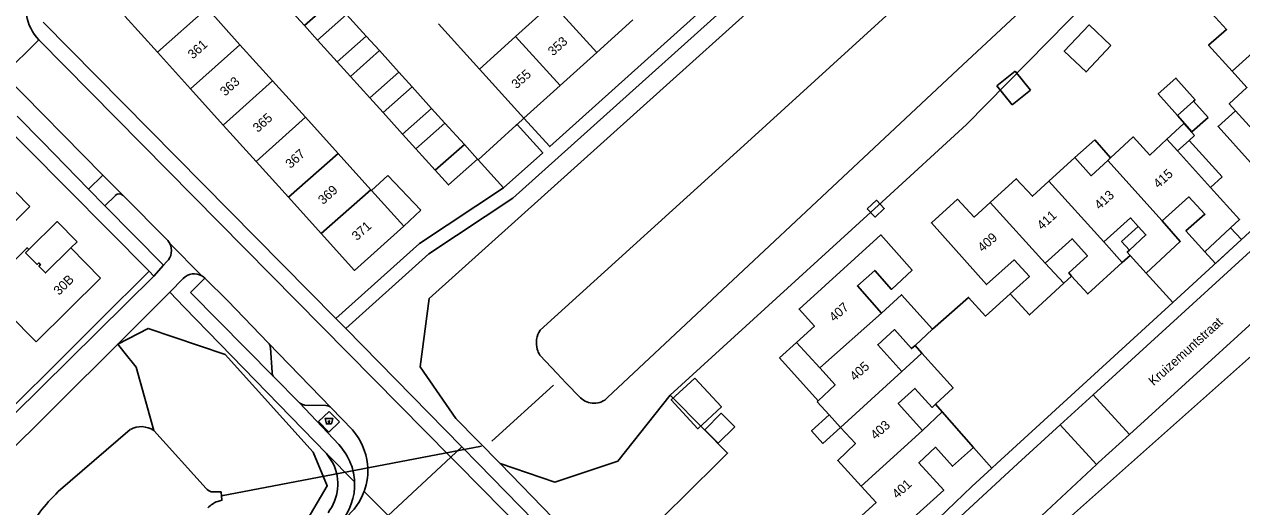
# Model space of a CAD drawing. Extents: x 194485 to 197793, y 468269 to 470822.
# Drawn here: x 196081 to 196238.1, y 469994.4 to 470056.7 of the extents above; entities that cross this region are included whole.
import ezdxf

# ---------------------------------------------------------------- set-up
doc = ezdxf.new("R2010")
doc.units = 0
for name, color, linetype in [('BGT grensvlak begroeid terreindeel', 7, 'Continuous'), ('BGT grensvlak gebouwinstallatie plus 1', 7, 'Continuous'), ('BGT grensvlak onbegroeid terreindeel', 7, 'Continuous'), ('BGT grensvlak ondersteunend waterdeel LR', 7, 'Continuous'), ('BGT grensvlak overig bouwwerk uitbreiding populatie', 7, 'Continuous'), ('BGT grensvlak pand op maaiveld', 7, 'Continuous'), ('BGT grensvlak pand op maaiveld LR', 7, 'Continuous'), ('BGT grensvlak waterdeel', 7, 'Continuous'), ('BGT grensvlak wegdeel', 7, 'Continuous'), ('BGT lijnelement kunstwerkdeel uitbreiding populatie duiker', 7, 'Continuous'), ('BGT lijnelement scheiding walbescherming', 7, 'Continuous'), ('BGT puntobject bak afval apart plaats', 7, 'Continuous'), ('BGT tekst huisnummerreeks', 7, 'Continuous'), ('BGT tekst openbare ruimte label weg', 7, 'Continuous')]:
    doc.layers.add(name, color=color, linetype=linetype)

msp = doc.modelspace()

# ---------------------------------------------------------------- linework, layer by layer
at = {"layer": 'BGT grensvlak begroeid terreindeel'}
msp.add_line((196136.67, 470005.79), (196142.41, 470000), dxfattribs=at)
for points in [[(196133.27, 470021.3), (196205.11, 470085.96), (196213.02, 470091.1), (196225.48, 470103.08)], [(196136.67, 470005.79), (196132.07, 470012.47), (196133.27, 470021.3)], [(196093.06, 470015.42), (196096.98, 470017.43), (196106.93, 470014.06), (196118.27, 470001.47), (196120.1, 469997.12), (196114.92, 469988.35), (196097.66, 469973.76), (196088.16, 469965.82), (196066.35, 469950.95), (196036.4, 469934.15), (196022.79, 469930.75), (196018.72, 469929.73), (196009.49, 469936.05)], [(196142.41, 470000), (196149.46, 469997.6), (196157.61, 470000.29), (196164.36, 470008.82)], [(196156.12, 469985.9), (196149.27, 469992.95), (196142.41, 470000)]]:
    msp.add_lwpolyline(points, dxfattribs=at)
at = {"layer": 'BGT grensvlak gebouwinstallatie plus 1'}
for p, q in [((196117.16, 470056.5), (196114.64, 470059.28)), ((196122.6, 470057.95), (196125.12, 470055.16)), ((196121.38, 470051.83), (196118.86, 470054.61)), ((196129.35, 470050.49), (196126.82, 470053.28)), ((196125.6, 470047.17), (196123.08, 470049.95)), ((196131.06, 470048.6), (196133.57, 470045.82)), ((196129.82, 470042.5), (196127.3, 470045.28)), ((196135.28, 470043.94), (196137.79, 470041.17)), ((196216.56, 470039.47), (196219.15, 470041.76)), ((196219.15, 470041.76), (196221.18, 470039.44)), ((196235.58, 470036.98), (196231.32, 470041.7)), ((196134.04, 470037.84), (196131.53, 470040.61)), ((196127.92, 470037.16), (196125.8, 470035.25)), ((196132.16, 470032.69), (196127.92, 470037.16)), ((196234.08, 470035.63), (196235.58, 470036.98)), ((196129.98, 470030.62), (196132.16, 470032.69)), ((196222.61, 470028.64), (196224.75, 470030.59)), ((196087.02, 470027.82), (196087.83, 470028.62)), ((196223.61, 470027.54), (196222.61, 470028.64)), ((196178.47, 470013.62), (196180.65, 470015.62)), ((196183.43, 470008.08), (196178.47, 470013.62))]:
    msp.add_line(p, q, dxfattribs=at)
for points in [[(196221.23, 470053.93), (196218.03, 470050.54), (196215.21, 470053.2), (196218.41, 470056.59), (196221.23, 470053.93)], [(196231.9, 470046.76), (196232.09, 470046.93), (196229.62, 470049.74), (196227.33, 470047.72), (196229.81, 470044.92)], [(196239.26, 470038.86), (196235.06, 470043.49), (196237.3, 470045.53)], [(196081.59, 470027.62), (196085.25, 470031.23), (196087.83, 470028.62)], [(196236.68, 470030.41), (196238.07, 470028.91), (196234.73, 470025.83), (196233.34, 470027.33)], [(196167.54, 470011.01), (196170.96, 470007.3), (196167.92, 470004.49), (196164.5, 470008.2), (196167.54, 470011.01)], [(196172.68, 470004.73), (196170.53, 470002.61), (196168.81, 470004.36), (196170.95, 470006.48), (196172.68, 470004.73)], [(196184.88, 470006.28), (196182.59, 470004.21), (196184.05, 470002.6), (196186.33, 470004.67)]]:
    msp.add_lwpolyline(points, dxfattribs=at)
at = {"layer": 'BGT grensvlak onbegroeid terreindeel'}
for points in [[(196202.6, 470043.76), (196247.15, 470089.06), (196252.64, 470095.27)], [(196164.36, 470008.82), (196191.71, 470033.75), (196202.6, 470043.76)], [(196164.36, 470008.82), (196168.68, 470004.45), (196171.76, 470001.34), (196170.41, 470000), (196156.12, 469985.9)]]:
    msp.add_lwpolyline(points, dxfattribs=at)
at = {"layer": 'BGT grensvlak ondersteunend waterdeel LR'}
msp.add_lwpolyline([(196093.06, 470015.42), (196093.86, 470014.42), (196095.45, 470012.42), (196097.7, 470004.26)], dxfattribs=at)
at = {"layer": 'BGT grensvlak overig bouwwerk uitbreiding populatie'}
for p, q in [((196206.51, 470048.73), (196208.87, 470050.64)), ((196208.87, 470050.64), (196210.85, 470048.18)), ((196208.49, 470046.28), (196206.51, 470048.73)), ((196210.85, 470048.18), (196208.49, 470046.28)), ((196229.81, 470044.92), (196231.9, 470046.76)), ((196231.9, 470046.76), (196233.76, 470044.65)), ((196231.68, 470042.81), (196229.81, 470044.92)), ((196233.76, 470044.65), (196231.68, 470042.81)), ((196230.62, 470043.86), (196228.46, 470041.87)), ((196232.02, 470042.34), (196230.62, 470043.86)), ((196231.32, 470041.7), (196229.83, 470040.34)), ((196231.32, 470041.7), (196232.02, 470042.34))]:
    msp.add_line(p, q, dxfattribs=at)
msp.add_lwpolyline([(196189.79, 470032.85), (196190.81, 470031.79), (196191.98, 470032.91), (196190.96, 470033.98), (196189.79, 470032.85)], dxfattribs=at)
at = {"layer": 'BGT grensvlak pand op maaiveld'}
for p, q in [((196120.89, 470059.83), (196117.16, 470056.5)), ((196144.4, 470055.1), (196149.12, 470059.35)), ((196093.98, 470057.73), (196098.19, 470053.07)), ((196108.83, 470054.04), (196104.59, 470058.74)), ((196118.86, 470054.61), (196122.6, 470057.95)), ((196159.54, 470057.24), (196154.88, 470053.04)), ((196117.16, 470056.5), (196118.86, 470054.61)), ((196125.12, 470055.16), (196121.38, 470051.83)), ((196126.82, 470053.28), (196125.12, 470055.16)), ((196139.76, 470050.9), (196144.4, 470055.1)), ((196098.19, 470053.07), (196102.44, 470048.36)), ((196113.05, 470049.37), (196108.83, 470054.04)), ((196123.08, 470049.95), (196126.82, 470053.28)), ((196154.88, 470053.04), (196150.15, 470048.78)), ((196121.38, 470051.83), (196123.08, 470049.95)), ((196117.28, 470044.69), (196113.05, 470049.37)), ((196129.35, 470050.49), (196125.6, 470047.17)), ((196131.06, 470048.6), (196129.35, 470050.49)), ((196145.48, 470044.57), (196139.76, 470050.9)), ((196102.44, 470048.36), (196106.68, 470043.67)), ((196127.3, 470045.28), (196131.06, 470048.6)), ((196150.15, 470048.78), (196145.48, 470044.57)), ((196125.6, 470047.17), (196127.3, 470045.28)), ((196117.28, 470044.69), (196121.5, 470040.02)), ((196133.57, 470045.82), (196129.82, 470042.5)), ((196135.28, 470043.94), (196133.57, 470045.82)), ((196239.55, 470043.05), (196237.3, 470045.53)), ((196106.68, 470043.67), (196110.91, 470038.99)), ((196131.53, 470040.61), (196135.28, 470043.94)), ((196129.82, 470042.5), (196131.53, 470040.61)), ((196228.46, 470041.87), (196229.83, 470040.34)), ((196121.5, 470040.02), (196125.74, 470035.32)), ((196137.79, 470041.17), (196134.04, 470037.84)), ((196139.49, 470039.28), (196137.79, 470041.17)), ((196229.83, 470040.34), (196234.08, 470035.63)), ((196110.91, 470038.99), (196115.1, 470034.35)), ((196213.23, 470036.42), (196216.56, 470039.47)), ((196220.82, 470039.11), (196221.18, 470039.44)), ((196081.71, 470033.17), (196077.86, 470037.06)), ((196125.74, 470035.32), (196125.8, 470035.25)), ((196125.8, 470035.25), (196129.98, 470030.62)), ((196115.1, 470034.35), (196119.33, 470029.67)), ((196073.39, 470024.91), (196081.71, 470033.17)), ((196236.68, 470030.41), (196233.34, 470027.33)), ((196090.85, 470023.93), (196087.02, 470027.82)), ((196220.3, 470028.59), (196222.68, 470025.95)), ((196212.75, 470025.85), (196215.13, 470023.26)), ((196225.79, 470024.57), (196223.73, 470026.85)), ((196082.52, 470015.7), (196090.85, 470023.93)), ((196198.19, 470017.33), (196195.95, 470015.25)), ((196183.65, 470012.35), (196180.65, 470015.62)), ((196194.24, 470011.87), (196196.83, 470014.22)), ((196183.33, 470007.98), (196183.43, 470008.08)), ((196184.88, 470006.28), (196183.33, 470007.98)), ((196186.33, 470004.67), (196184.88, 470006.28)), ((196196.91, 470004.27), (196199.47, 470006.65)), ((196199.47, 470006.65), (196203.51, 470002.09))]:
    msp.add_line(p, q, dxfattribs=at)
for points in [[(196236.88, 470050.61), (196233.83, 470053.97), (196236.15, 470055.99), (196234.27, 470058.09)], [(196237.3, 470045.53), (196236.49, 470046.41), (196238.78, 470048.5), (196236.88, 470050.61)], [(196221.18, 470039.44), (196224.11, 470042.14), (196226.23, 470039.81), (196228.46, 470041.87)], [(196134.04, 470037.84), (196135.75, 470035.95), (196139.49, 470039.28)], [(196216.56, 470039.47), (196218.67, 470037.13), (196220.82, 470039.11)], [(196205.65, 470033.68), (196209.01, 470036.75), (196211.12, 470034.49), (196213.23, 470036.42)], [(196234.08, 470035.63), (196237.83, 470031.47), (196236.68, 470030.41)], [(196208.23, 470021.89), (196210.72, 470024.15), (196208.73, 470026.28), (196205.16, 470023.1), (196198.07, 470031.04), (196201.45, 470034.11), (196203.6, 470031.8), (196205.65, 470033.68)], [(196233.34, 470027.33), (196230.9, 470030.01), (196233.35, 470032.17), (196231.28, 470034.41), (196227.83, 470031.31)], [(196129.98, 470030.62), (196123.63, 470024.91), (196119.33, 470029.67)], [(196224.75, 470030.59), (196223.74, 470031.7), (196220.3, 470028.59)], [(196223.61, 470027.54), (196225.74, 470029.49), (196224.75, 470030.59)], [(196227.83, 470031.31), (196230.18, 470028.67), (196225.79, 470024.57)], [(196180.65, 470015.62), (196182.96, 470017.71), (196180.99, 470019.92), (196191.52, 470029.49), (196195.57, 470024.94), (196192.9, 470022.47), (196190.74, 470024.91), (196188.51, 470022.92), (196191.62, 470019.41)], [(196216.15, 470024.18), (196215.78, 470024.6), (196218.2, 470026.78), (196216.22, 470029), (196212.75, 470025.85)], [(196081.59, 470027.62), (196081.37, 470027.85), (196070.68, 470017.3)], [(196087.02, 470027.82), (196083.74, 470024.59), (196082.89, 470025.46), (196083.08, 470025.66), (196082.86, 470025.88), (196082.66, 470025.69), (196081.16, 470027.2), (196081.59, 470027.62)], [(196223.73, 470026.85), (196223.33, 470027.29), (196223.61, 470027.54)], [(196222.68, 470025.95), (196218.23, 470021.88), (196216.15, 470024.18)], [(196215.13, 470023.26), (196210.71, 470019.17), (196208.23, 470021.89)], [(196191.62, 470019.41), (196194.2, 470021.77), (196198.19, 470017.33)], [(196082.52, 470015.7), (196079.01, 470019.26), (196073.83, 470014.13), (196073.28, 470014.68)], [(196195.95, 470015.25), (196195.49, 470014.83), (196193.32, 470017.28), (196191.14, 470015.33), (196194.24, 470011.87)], [(196196.83, 470014.22), (196200.86, 470009.77), (196198.58, 470007.66)], [(196183.43, 470008.08), (196185.64, 470010.16), (196183.65, 470012.35)], [(196198.58, 470007.66), (196198.14, 470007.25), (196195.94, 470009.7), (196193.79, 470007.75), (196196.91, 470004.27)], [(196189.01, 469997.08), (196185.98, 470000.41), (196188.25, 470002.57), (196186.33, 470004.67)], [(196189.01, 469997.08), (196190.93, 469994.96), (196188.62, 469992.86), (196191.75, 469989.41), (196199.66, 469996.58), (196196.45, 470000.11), (196198.59, 470002.11), (196200.8, 469999.64), (196203.51, 470002.09)]]:
    msp.add_lwpolyline(points, dxfattribs=at)
at = {"layer": 'BGT grensvlak pand op maaiveld LR'}
for p, q in [((196149.12, 470059.35), (196154.88, 470053.04)), ((196098.19, 470053.07), (196104.59, 470058.74)), ((196236.88, 470050.61), (196244.79, 470057.82)), ((196144.4, 470055.1), (196150.15, 470048.78)), ((196102.44, 470048.36), (196108.83, 470054.04)), ((196106.68, 470043.67), (196113.05, 470049.37)), ((196117.28, 470044.69), (196110.91, 470038.99)), ((196115.1, 470034.35), (196121.5, 470040.02)), ((196220.82, 470039.11), (196227.83, 470031.31)), ((196119.33, 470029.67), (196125.74, 470035.32)), ((196213.23, 470036.42), (196220.3, 470028.59)), ((196205.65, 470033.68), (196212.75, 470025.85)), ((196183.65, 470012.35), (196191.62, 470019.41)), ((196186.33, 470004.67), (196194.24, 470011.87)), ((196196.91, 470004.27), (196189.01, 469997.08))]:
    msp.add_line(p, q, dxfattribs=at)
at = {"layer": 'BGT grensvlak waterdeel'}
for p, q in [((196149.78, 470011.6), (196147.53, 470013.99)), ((196085.38, 469996.37), (196094.68, 470004.39)), ((196097.7, 470004.26), (196104.48, 469996.76))]:
    msp.add_line(p, q, dxfattribs=at)
for points in [[(196147.58, 470017.21), (196174.8, 470041.88), (196203.78, 470068.33), (196228.01, 470091.38), (196238.96, 470104.49), (196242.44, 470110.75)], [(196253.33, 470104.07), (196251.68, 470101.62), (196246.07, 470095.51), (196236.1, 470083.12), (196201.47, 470050.83), (196156.28, 470008.51)], [(196152.77, 470008.49), (196150.89, 470010.41), (196149.78, 470011.6)], [(196105.11, 469996.36), (196106.4, 469996.34), (196106.5, 469995.26), (196105.96, 469995.12)]]:
    msp.add_lwpolyline(points, dxfattribs=at)
for centre, radius, start, end in [((196150.05, 470015.56), 2.97, 146.3182, 196.0184), ((196150.08, 470015.58), 3.01, 196.1771, 212.0007), ((196154.52, 470010.29), 2.51, 270.3092, 314.5995), ((196154.51, 470010.3), 2.51, 226.1097, 270.3438), ((196096.09, 470001.91), 2.85, 55.4077, 119.5144), ((196103.21, 469978), 25.6, 134.1368, 150.1316), ((196105.5, 469997.68), 1.37, 221.9594, 253.7065), ((196107.17, 469991.9), 3.44, 110.6219, 136.0445)]:
    msp.add_arc(centre, radius, start, end, dxfattribs=at)
at = {"layer": 'BGT grensvlak wegdeel'}
for p, q in [((196083.42, 470056.93), (196121.22, 470018.72)), ((196139.76, 470050.9), (196134.46, 470056.75)), ((196082.88, 470054.67), (196078.35, 470050.2)), ((196136.04, 470000.84), (196082.88, 470054.67)), ((196078.35, 470050.2), (196091.14, 470037.23)), ((196218.94, 470008.87), (196263.21, 470049.3)), ((196080.08, 470044.81), (196083.36, 470041.49)), ((196144.6, 470043.76), (196145.48, 470044.57)), ((196253.72, 470043.24), (196229.22, 470020.8)), ((196089.28, 470035.39), (196083.36, 470041.49)), ((196081.33, 470040.73), (196097.11, 470024.82)), ((196139.49, 470039.28), (196139.59, 470039.17)), ((196139.59, 470039.17), (196142.85, 470035.57)), ((196091.14, 470037.23), (196089.28, 470035.39)), ((196091.14, 470037.23), (196093.56, 470034.78)), ((196091.39, 470033.26), (196089.28, 470035.39)), ((196092.75, 470034.6), (196091.39, 470033.26)), ((196093.74, 470034.6), (196093.56, 470034.78)), ((196093.74, 470034.6), (196099.43, 470028.87)), ((196091.39, 470033.26), (196098.98, 470025.59)), ((196259.64, 470031.93), (196210.26, 469988.04)), ((196099.39, 470026.06), (196098.98, 470025.59)), ((196222.68, 470025.95), (196223.73, 470026.85)), ((196097.11, 470024.82), (196097.73, 470024.18)), ((196098.98, 470025.59), (196097.73, 470024.18)), ((196229.22, 470020.8), (196225.79, 470024.57)), ((196101.49, 470023.89), (196099.78, 470022.1)), ((196102.47, 470022.05), (196104.32, 470023.91)), ((196107.25, 470020.99), (196104.32, 470023.91)), ((196216.15, 470024.18), (196215.13, 470023.26)), ((196099.78, 470022.1), (196093.06, 470015.42)), ((196101.65, 470020.17), (196099.78, 470022.1)), ((196113.21, 470011.17), (196102.47, 470022.05)), ((196119.99, 470001.3), (196101.65, 470020.17)), ((196107.25, 470020.99), (196112.47, 470015.59)), ((196229.22, 470020.8), (196206.51, 470000)), ((196121.22, 470018.72), (196122.49, 470017.44)), ((196137.45, 470002.16), (196122.49, 470017.44)), ((196093.06, 470015.42), (196064.92, 469987.43)), ((196112.47, 470015.59), (196120.61, 470007.18)), ((196112.98, 470011.73), (196112.78, 470014.91)), ((196196.83, 470014.22), (196195.95, 470015.25)), ((196116.5, 470007.85), (196113.21, 470011.17)), ((196214.69, 470004.99), (196218.94, 470008.87)), ((196218.94, 470008.87), (196223.61, 470003.75)), ((196116.5, 470007.85), (196121.59, 470002.44)), ((196117.18, 470007.55), (196119.93, 470007.47)), ((196123.36, 470004.33), (196120.61, 470007.18)), ((196198.58, 470007.66), (196199.47, 470006.65)), ((196120.35, 470006.73), (196118.98, 470005.41)), ((196118.98, 470005.41), (196120.3, 470004.04)), ((196120.3, 470004.04), (196121.67, 470005.37)), ((196121.67, 470005.37), (196120.35, 470006.73)), ((196214.69, 470004.99), (196219.37, 469999.88)), ((196120.86, 470000), (196119.99, 470001.3)), ((196123.62, 469997.65), (196119.99, 470001.3)), ((196136.04, 470000.84), (196127.95, 469993.3)), ((196137.45, 470002.16), (196136.04, 470000.84)), ((196136.87, 470000), (196136.04, 470000.84)), ((196139.57, 470000), (196137.45, 470002.16)), ((196205.84, 469999.39), (196203.51, 470002.09)), ((196149.17, 469987.56), (196136.87, 470000)), ((196139.57, 470000), (196154.73, 469984.52)), ((196205.84, 469999.39), (196203.27, 469997.04)), ((196206.51, 470000), (196205.84, 469999.39)), ((196208.64, 469989.91), (196219.37, 469999.88)), ((196124.85, 469996.41), (196127.95, 469993.3)), ((196182.67, 469977.3), (196203.27, 469997.04))]:
    msp.add_line(p, q, dxfattribs=at)
for points in [[(196081.33, 470040.73), (196061.01, 470061.21), (196051.18, 470071.14)], [(196177.06, 470066.3), (196148.8, 470040.9), (196145.48, 470044.57)], [(196178.34, 470065.04), (196144.06, 470034.23), (196133.2, 470027.06), (196122.49, 470017.44)], [(196139.59, 470039.17), (196144.47, 470043.67), (196144.6, 470043.76)], [(196142.85, 470035.57), (196147.91, 470040.1), (196144.6, 470043.76)], [(196223.61, 470003.75), (196247.26, 470025.27), (196264.47, 470041.11)], [(196121.22, 470018.72), (196131.99, 470028.4), (196142.85, 470035.57)], [(196099.77, 470028.41), (196103.88, 470024.26), (196103.92, 470024.22)], [(196074.18, 470002.01), (196090.71, 470018.45), (196097.11, 470024.82)], [(196097.73, 470024.18), (196065.06, 469991.94), (196064.43, 469992.57)], [(196198.19, 470017.33), (196202.86, 470021.44), (196205.05, 470019.02), (196208.23, 470021.89)], [(196201.83, 469993.15), (196209.23, 470000), (196214.69, 470004.99)], [(196219.37, 469999.88), (196219.64, 470000.13), (196223.61, 470003.75)]]:
    msp.add_lwpolyline(points, dxfattribs=at)
for centre, radius, start, end in [((196087.13, 470058.79), 5.92, 153.7747, 224.126), ((196093.24, 470034.09), 0.713, 45.7665, 133.6542), ((196098.03, 470027.48), 1.97, 313.6699, 28.1096), ((196098.04, 470027.48), 1.96, 28.0774, 45.0275), ((196102.92, 470022.49), 1.99, 59.662, 135.7276), ((196102.96, 470022.55), 1.93, 44.9687, 59.922), ((196111.56, 470014.75), 1.23, 7.2318, 42.6818), ((196113.8, 470011.74), 0.823, 181.0243, 223.6109), ((196117.21, 470008.56), 1, 224.8245, 268.2521), ((196119.91, 470006.49), 0.981, 44.5154, 88.8639), ((196117.38, 469999.11), 7.94, 5.9128, 41.111), ((196116.12, 469997.3), 7.5, 20.5283, 43.2232), ((196115.27, 469997.38), 6.18, 322.975, 25.1228), ((196116.14, 469997.29), 7.49, 2.7291, 20.5865), ((196117.39, 469999.11), 7.94, 340.1187, 5.8963), ((196116.12, 469997.29), 7.51, 318.3585, 2.7726), ((196117.38, 469999.12), 7.94, 309.5034, 340.0891)]:
    msp.add_arc(centre, radius, start, end, dxfattribs=at)
at = {"layer": 'BGT lijnelement kunstwerkdeel uitbreiding populatie duiker'}
for p, q in [((196141.33, 470002.89), (196149.3, 470010.12)), ((196106.44, 469995.84), (196140.02, 470002.23))]:
    msp.add_line(p, q, dxfattribs=at)
at = {"layer": 'BGT lijnelement scheiding walbescherming'}
msp.add_line((196149.78, 470011.6), (196147.53, 470013.99), dxfattribs=at)
for points in [[(196147.58, 470017.21), (196174.8, 470041.88), (196203.78, 470068.33), (196228.01, 470091.38), (196238.96, 470104.49), (196242.44, 470110.75)], [(196156.28, 470008.51), (196201.47, 470050.83), (196236.1, 470083.12), (196246.07, 470095.51), (196251.68, 470101.62), (196253.33, 470104.07)], [(196152.77, 470008.49), (196150.89, 470010.41), (196149.78, 470011.6)]]:
    msp.add_lwpolyline(points, dxfattribs=at)
for centre, radius, start, end in [((196150.05, 470015.56), 2.97, 146.3182, 196.0184), ((196150.08, 470015.58), 3.01, 196.1771, 212.0007), ((196154.52, 470010.29), 2.51, 270.3092, 314.5995), ((196154.51, 470010.3), 2.51, 226.1097, 270.3438)]:
    msp.add_arc(centre, radius, start, end, dxfattribs=at)
at = {"layer": 'BGT puntobject bak afval apart plaats'}
msp.add_lwpolyline([(196120.65, 470005.11), (196120.82, 470005.79), (196119.82, 470005.79), (196120, 470005.11)], close=True, dxfattribs=at)
msp.add_circle((196120.32, 470005.39), 0.1, dxfattribs=at)
for start, end in [(0, 180), (180, 0)]:
    msp.add_arc((196120.32, 470005.39), 0.1, start, end, dxfattribs=at)

# ---------------------------------------------------------------- texts
at = {"layer": 'BGT tekst huisnummerreeks'}
for s, rotation, p in [('361', 42.1, (196102.76, 470052.12)), ('353', 42, (196149.23, 470052.52)), ('363', 42.1, (196106.92, 470047.34)), ('355', 42, (196144.53, 470048.28)), ('365', 42.1, (196111.15, 470042.65)), ('367', 42.1, (196115.36, 470038)), ('415', 42, (196227.35, 470035.44)), ('369', 42.1, (196119.57, 470033.34)), ('413', 42.1, (196219.76, 470032.69)), ('411', 42.2, (196212.34, 470030.07)), ('371', 42.1, (196123.92, 470028.69)), ('409', 41.6, (196204.67, 470027.22)), ('30B', 44.6, (196085.48, 470021.63)), ('407', 41.6, (196185.51, 470018.22)), ('405', 41.9, (196188.18, 470010.59)), ('403', 41.9, (196190.85, 470003.01)), ('401', 42.3, (196193.65, 469995.4))]:
    msp.add_text(s, height=1.2, rotation=rotation, dxfattribs=at).set_placement(p)
at = {"layer": 'BGT tekst openbare ruimte label weg'}
msp.add_text('Kruizemuntstraat', height=1.2, rotation=42, dxfattribs=at).set_placement((196226.74, 470009.97))

doc.saveas('drawing.dxf')
